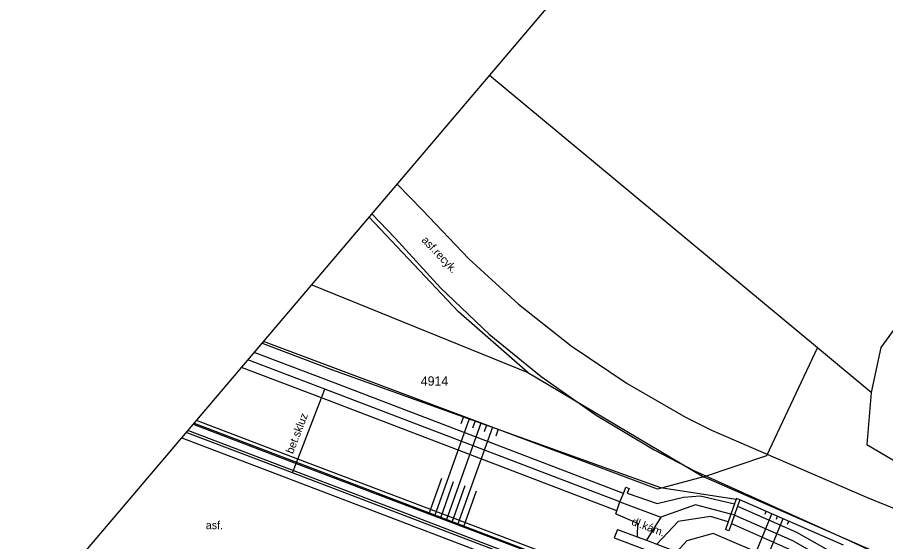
# Model space of a CAD drawing. Extents: x -540150 to -533593, y -1185082 to -1180066.
# Drawn here: x -536143.4 to -536072.9, y -1182104.4 to -1182061.8 of the extents above; entities that cross this region are included whole.
import ezdxf

# ---------------------------------------------------------------- set-up
doc = ezdxf.new("R2010")
doc.units = 0
for name, color, linetype in [('KN_HRAN_PARCEL', 7, 'Continuous'), ('KN_PARC_Č', 7, 'Continuous'), ('KN_VKP_HRAN_', 7, 'Continuous'), ('rámeček', 7, 'Continuous'), ('Vrstva 10', 7, 'Continuous'), ('Vrstva 11', 7, 'Continuous'), ('Vrstva 14', 7, 'Continuous'), ('Vrstva 15', 7, 'Continuous'), ('Vrstva 40', 7, 'Continuous'), ('Vrstva 7', 7, 'Continuous'), ('Vrstva 9', 7, 'Continuous')]:
    doc.layers.add(name, color=color, linetype=linetype)

msp = doc.modelspace()

# ---------------------------------------------------------------- linework, layer by layer
at = {"layer": 'KN_HRAN_PARCEL'}
for p, q in [((-536078.46, -1182088.651), (-536105.108, -1182066.529)), ((-536057.94, -1182067.411), (-536073.33, -1182088.611)), ((-536107.61, -1182085.721), (-536114.883, -1182078.039)), ((-536119.535, -1182083.518), (-536101.99, -1182090.641)), ((-536101.99, -1182090.641), (-536107.61, -1182085.721)), ((-536091.47, -1182100.121), (-536123.46, -1182088.139)), ((-536082.58, -1182097.401), (-536078.46, -1182088.651)), ((-536074.1, -1182092.271), (-536078.46, -1182088.651)), ((-536073.33, -1182088.611), (-536074.1, -1182092.271)), ((-536101.99, -1182090.641), (-536087.71, -1182099.131)), ((-536074.1, -1182092.271), (-536074.46, -1182096.481)), ((-536074.46, -1182096.481), (-536064.59, -1182102.361)), ((-536087.71, -1182099.131), (-536082.58, -1182097.401)), ((-536087.71, -1182099.131), (-536091.47, -1182100.121)), ((-536068.09, -1182107.701), (-536087.71, -1182099.131))]:
    msp.add_line(p, q, dxfattribs=at)
at = {"layer": 'KN_VKP_HRAN_'}
msp.add_line((-536129.09, -1182094.77), (-536073.41, -1182115.961), dxfattribs=at)
at = {"layer": 'rámeček'}
msp.add_lwpolyline([(-536738.707, -1183256.041), (-536957.471, -1183070.269), (-535604.638, -1181477.177), (-535385.874, -1181662.948)], close=True, dxfattribs=at)
at = {"layer": 'Vrstva 10'}
for p, q in [((-536130.09, -1182095.947), (-536112.18, -1182102.774)), ((-536112.18, -1182102.774), (-536074.828, -1182117.033))]:
    msp.add_line(p, q, dxfattribs=at)
at = {"layer": 'Vrstva 11'}
for p, q in [((-536112.584, -1182075.332), (-536110.534, -1182077.449)), ((-536114.649, -1182077.763), (-536112.758, -1182079.724)), ((-536118.208, -1182091.292), (-536124.205, -1182089.017)), ((-536118.742, -1182092.694), (-536125.235, -1182090.23)), ((-536094.227, -1182100.468), (-536118.208, -1182091.292)), ((-536094.747, -1182101.874), (-536118.742, -1182092.694)), ((-536087.061, -1182095.341), (-536074.489, -1182100.764)), ((-536088.44, -1182098.637), (-536075.89, -1182104.287)), ((-536094.042, -1182099.969), (-536093.758, -1182100.065)), ((-536093.758, -1182100.065), (-536093.922, -1182100.452)), ((-536093.922, -1182100.452), (-536091.484, -1182101.288)), ((-536089.349, -1182100.773), (-536087.989, -1182100.659)), ((-536087.989, -1182100.659), (-536085.202, -1182101.306)), ((-536091.484, -1182101.288), (-536089.349, -1182100.773)), ((-536084.77, -1182100.976), (-536085.053, -1182100.876)), ((-536094.837, -1182102.118), (-536093.07, -1182102.874)), ((-536089.779, -1182102.737), (-536091.511, -1182104.595)), ((-536087.145, -1182102.334), (-536089.779, -1182102.737)), ((-536085.718, -1182102.789), (-536087.145, -1182102.334)), ((-536094.717, -1182103.391), (-536094.977, -1182104.084)), ((-536093.07, -1182102.874), (-536093.122, -1182103.99)), ((-536085.661, -1182103.506), (-536085.944, -1182103.406)), ((-536094.977, -1182104.084), (-536090.156, -1182105.894)), ((-536075.89, -1182104.287), (-536068.194, -1182107.868))]:
    msp.add_line(p, q, dxfattribs=at)
for points in [[(-536110.534, -1182077.449), (-536106.781, -1182081.42), (-536102.747, -1182085.106), (-536098.455, -1182088.488), (-536093.927, -1182091.546), (-536089.188, -1182094.265), (-536087.061, -1182095.341)], [(-536112.758, -1182079.724), (-536109.082, -1182083.763), (-536105.12, -1182087.522), (-536100.894, -1182090.981), (-536096.427, -1182094.122), (-536091.741, -1182096.927), (-536088.44, -1182098.637)], [(-536112.027, -1182102.268), (-536121.104, -1182098.803), (-536129.721, -1182095.513)], [(-536094.837, -1182102.118), (-536094.747, -1182101.874), (-536094.523, -1182101.157), (-536094.227, -1182100.468), (-536094.042, -1182099.969)], [(-536085.053, -1182100.876), (-536085.072, -1182100.93), (-536085.202, -1182101.306), (-536085.493, -1182102.144), (-536085.718, -1182102.789), (-536085.944, -1182103.406)], [(-536084.77, -1182100.976), (-536084.955, -1182101.502), (-536085.207, -1182102.218), (-536085.455, -1182102.921), (-536085.661, -1182103.506)], [(-536074.489, -1182100.764), (-536066.508, -1182104.015), (-536065.866, -1182104.31)], [(-536084.955, -1182101.502), (-536080.158, -1182103.623), (-536076.246, -1182105.848), (-536072.872, -1182108.372), (-536069.736, -1182110.229)], [(-536074.553, -1182116.574), (-536076.31, -1182115.903), (-536112.027, -1182102.268)], [(-536094.717, -1182103.391), (-536093.122, -1182103.99), (-536092.357, -1182104.277), (-536091.511, -1182104.595), (-536089.896, -1182105.201)], [(-536085.455, -1182102.921), (-536080.834, -1182104.965), (-536077.07, -1182107.106), (-536073.706, -1182109.622), (-536073.592, -1182109.69), (-536070.557, -1182111.487)]]:
    msp.add_lwpolyline(points, dxfattribs=at)
at = {"layer": 'Vrstva 14'}
for p, q in [((-536123.559, -1182088.256), (-536117.939, -1182090.389)), ((-536118.475, -1182091.993), (-536124.72, -1182089.623)), ((-536117.939, -1182090.389), (-536091.214, -1182099.999)), ((-536094.523, -1182101.157), (-536118.475, -1182091.993)), ((-536120.805, -1182098.029), (-536120.669, -1182097.676)), ((-536121.104, -1182098.803), (-536120.805, -1182098.029)), ((-536091.214, -1182099.999), (-536085.072, -1182100.93)), ((-536094.523, -1182101.157), (-536091.182, -1182102.407)), ((-536088.382, -1182101.386), (-536091.182, -1182102.407)), ((-536085.493, -1182102.144), (-536088.382, -1182101.386)), ((-536076.358, -1182104.663), (-536084.77, -1182100.976)), ((-536091.182, -1182102.407), (-536092.357, -1182104.277)), ((-536085.207, -1182102.218), (-536085.493, -1182102.144)), ((-536085.166, -1182102.229), (-536085.207, -1182102.218)), ((-536086.947, -1182103.723), (-536089.068, -1182104.328)), ((-536082.258, -1182105.738), (-536086.947, -1182103.723)), ((-536089.068, -1182104.328), (-536089.896, -1182105.201))]:
    msp.add_line(p, q, dxfattribs=at)
for points in [[(-536120.669, -1182097.676), (-536118.742, -1182092.694), (-536118.475, -1182091.993)], [(-536129.158, -1182094.85), (-536120.805, -1182098.029), (-536111.585, -1182101.538)], [(-536111.585, -1182101.538), (-536075.938, -1182115.054), (-536073.49, -1182115.982)], [(-536085.166, -1182102.229), (-536080.496, -1182104.294), (-536076.658, -1182106.477), (-536073.289, -1182108.997), (-536070.147, -1182110.858)]]:
    msp.add_lwpolyline(points, dxfattribs=at)
at = {"layer": 'Vrstva 15'}
for p, q in [((-536107.214, -1182094.246), (-536107.42, -1182094.823)), ((-536106.743, -1182094.415), (-536109.558, -1182102.307)), ((-536105.802, -1182094.753), (-536108.623, -1182102.661)), ((-536106.273, -1182094.584), (-536106.477, -1182095.157)), ((-536105.332, -1182094.922), (-536105.525, -1182095.463)), ((-536104.861, -1182095.092), (-536107.687, -1182103.016)), ((-536104.391, -1182095.261), (-536104.589, -1182095.816)), ((-536109.006, -1182099.269), (-536110.026, -1182102.129)), ((-536108.04, -1182099.539), (-536109.09, -1182102.484)), ((-536107.091, -1182099.854), (-536108.155, -1182102.838)), ((-536106.182, -1182100.283), (-536107.22, -1182103.193)), ((-536083.442, -1182105.229), (-536082.168, -1182102.117)), ((-536082.728, -1182102.167), (-536082.625, -1182101.916)), ((-536082.522, -1182105.624), (-536081.251, -1182102.518)), ((-536081.803, -1182102.547), (-536081.709, -1182102.318)), ((-536080.9, -1182102.979), (-536080.794, -1182102.719))]:
    msp.add_line(p, q, dxfattribs=at)
at = {"layer": 'Vrstva 7'}
for points in [[(-536111.525, -1182101.165), (-536120.669, -1182097.676), (-536128.893, -1182094.538)], [(-536073.301, -1182115.692), (-536075.802, -1182114.742), (-536111.525, -1182101.165)]]:
    msp.add_lwpolyline(points, dxfattribs=at)
at = {"layer": 'Vrstva 9'}
for p, q in [((-536111.956, -1182102.081), (-536129.584, -1182095.351)), ((-536074.482, -1182116.387), (-536111.956, -1182102.081))]:
    msp.add_line(p, q, dxfattribs=at)

# ---------------------------------------------------------------- texts
at = {"layer": 'KN_PARC_Č'}
msp.add_text('4914', height=0.75, dxfattribs=at).set_placement((-536110.68, -1182091.711))
at = {"layer": 'Vrstva 40'}
for s, rotation, p in [('asf.recyk.', 313.59128, (-536110.66, -1182079.941)), ('bet.skluz', 68.89092, (-536121.061, -1182097.303)), ('dl.kám.', 339.42181, (-536093.624, -1182103))]:
    msp.add_text(s, height=0.65, rotation=rotation, dxfattribs=at).set_placement(p)
msp.add_text('asf.', height=0.65, dxfattribs=at).set_placement((-536128.136, -1182103.373))

doc.saveas('drawing.dxf')
